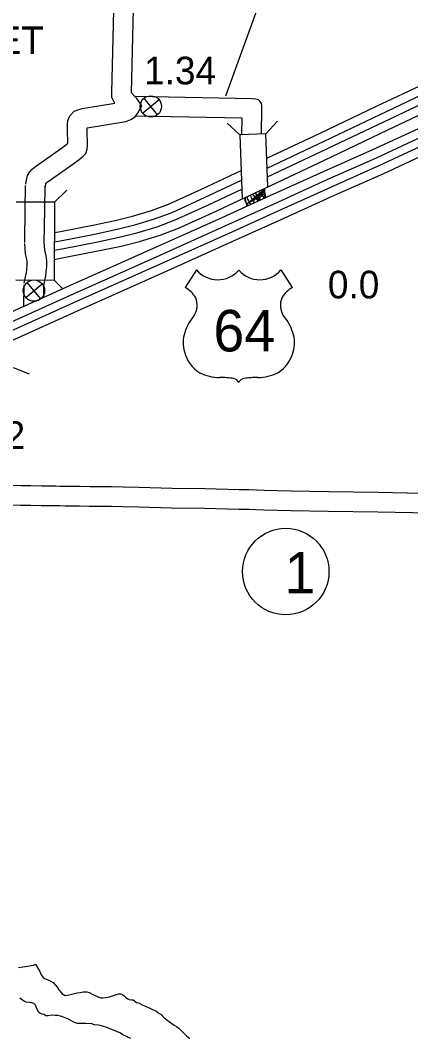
# Model space of a CAD drawing. Extents: x -939622 to -934245, y 1383184 to 1385301.
# Drawn here: x -936393.44 to -936375.58, y 1384587.4 to 1384633.99 of the extents above; entities that cross this region are included whole.
import ezdxf

# ---------------------------------------------------------------- set-up
doc = ezdxf.new("R2010")
doc.units = 0
for name, color, linetype in [('Level 10', 7, 'Continuous'), ('Level 11', 7, 'Continuous'), ('Level 15', 7, 'Continuous'), ('Level 19', 7, 'Continuous'), ('Level 20', 7, 'Continuous'), ('Level 21', 7, 'Continuous'), ('Level 22', 7, 'Continuous'), ('Level 25', 7, 'Continuous'), ('Level 26', 7, 'Continuous'), ('Level 27', 7, 'Continuous'), ('Level 9', 7, 'Continuous')]:
    doc.layers.add(name, color=color, linetype=linetype)

msp = doc.modelspace()

# ---------------------------------------------------------------- linework, layer by layer
at = {"layer": 'Level 10'}
for points in [[(-936382.397, 1384629.942), (-936382.398, 1384630.091), (-936382.413, 1384630.173), (-936382.465, 1384630.264), (-936382.553, 1384630.34), (-936382.662, 1384630.381), (-936382.839, 1384630.394)], [(-936382.403, 1384628.772), (-936382.397, 1384629.942)], [(-936383.303, 1384628.737), (-936383.299, 1384629.506)], [(-936382.235, 1384625.859), (-936382.251, 1384625.988), (-936382.265, 1384626.079), (-936382.261, 1384626.206), (-936382.261, 1384626.278)], [(-936383.067, 1384625.481), (-936383.082, 1384625.531), (-936383.121, 1384625.695), (-936383.143, 1384625.865), (-936383.145, 1384625.881)], [(-936393.247, 1384623.805), (-936393.223, 1384625.349)], [(-936392.348, 1384623.791), (-936392.323, 1384625.335)], [(-936393.271, 1384621.946), (-936393.228, 1384622.166), (-936393.168, 1384622.441), (-936393.155, 1384622.559), (-936393.137, 1384622.773), (-936393.131, 1384622.93), (-936393.147, 1384623.046), (-936393.212, 1384623.3), (-936393.246, 1384623.765)], [(-936392.387, 1384621.776), (-936392.347, 1384621.985), (-936392.279, 1384622.293), (-936392.259, 1384622.47), (-936392.238, 1384622.719), (-936392.229, 1384622.976), (-936392.263, 1384623.22), (-936392.321, 1384623.446), (-936392.349, 1384623.831)], [(-936393.279, 1384621.869), (-936393.294, 1384620.893)], [(-936392.379, 1384621.854), (-936392.388, 1384621.309)], [(-936377.064, 1384612.362), (-936379.345, 1384612.397), (-936381.032, 1384612.428), (-936382.282, 1384612.458), (-936382.99, 1384612.481), (-936383.058, 1384612.478), (-936383.427, 1384612.485), (-936385.002, 1384612.524), (-936386.5, 1384612.549), (-936388.012, 1384612.594), (-936388.747, 1384612.61), (-936389.27, 1384612.621), (-936389.638, 1384612.621), (-936389.969, 1384612.621), (-936389.98, 1384612.621), (-936390.261, 1384612.628), (-936390.718, 1384612.634), (-936391.111, 1384612.641), (-936391.388, 1384612.644), (-936391.642, 1384612.645), (-936391.827, 1384612.648), (-936392.406, 1384612.659), (-936392.467, 1384612.66), (-936392.96, 1384612.662), (-936393.41, 1384612.672), (-936394.162, 1384612.689)], [(-936373.083, 1384612.279), (-936377.062, 1384612.362)], [(-936377.078, 1384611.462), (-936379.36, 1384611.497), (-936381.051, 1384611.528), (-936382.308, 1384611.559), (-936382.988, 1384611.58), (-936383.05, 1384611.578), (-936383.446, 1384611.585), (-936385.021, 1384611.624), (-936386.521, 1384611.649), (-936388.035, 1384611.694), (-936388.766, 1384611.71), (-936389.28, 1384611.721), (-936389.638, 1384611.721), (-936389.96, 1384611.721), (-936389.983, 1384611.721), (-936390.278, 1384611.728), (-936390.732, 1384611.734), (-936391.123, 1384611.741), (-936391.394, 1384611.744), (-936391.651, 1384611.745), (-936391.842, 1384611.748), (-936392.422, 1384611.759), (-936392.476, 1384611.76), (-936392.971, 1384611.762), (-936393.43, 1384611.772), (-936394.186, 1384611.789)], [(-936357.259, 1384609.086), (-936358.219, 1384609.113), (-936358.596, 1384609.122), (-936360.828, 1384609.15), (-936361, 1384609.188), (-936361.193, 1384609.263), (-936361.378, 1384609.39), (-936361.472, 1384609.487), (-936361.579, 1384609.645), (-936361.638, 1384609.787), (-936361.676, 1384609.94), (-936361.696, 1384610.094), (-936361.691, 1384610.27), (-936361.668, 1384611.156), (-936362.534, 1384611.173), (-936364.12, 1384611.202), (-936365.171, 1384611.225), (-936366.79, 1384611.263), (-936369.125, 1384611.311), (-936370.143, 1384611.327), (-936373.1, 1384611.379), (-936377.08, 1384611.462)]]:
    msp.add_lwpolyline(points, dxfattribs=at)
at = {"layer": 'Level 11'}
for points in [[(-936393.199, 1384626.486), (-936393.165, 1384626.686), (-936393.111, 1384626.88), (-936393.007, 1384627.056), (-936392.909, 1384627.169), (-936392.754, 1384627.294), (-936391.566, 1384628.136), (-936391.317, 1384628.311), (-936391.269, 1384628.354), (-936391.294, 1384628.968), (-936391.293, 1384629.217), (-936391.271, 1384629.4), (-936391.183, 1384629.612), (-936390.979, 1384629.829), (-936390.764, 1384629.907), (-936390.613, 1384629.945), (-936389.115, 1384630.191), (-936389.158, 1384630.251), (-936389.264, 1384630.46), (-936389.259, 1384630.678), (-936389.111, 1384636.969)], [(-936392.312, 1384626.335), (-936392.286, 1384626.489), (-936392.276, 1384626.523), (-936392.211, 1384626.575), (-936391.046, 1384627.401), (-936390.753, 1384627.607), (-936390.571, 1384627.772), (-936390.453, 1384627.881), (-936390.381, 1384628.09), (-936390.365, 1384628.261), (-936390.394, 1384628.983), (-936390.394, 1384629.069), (-936388.62, 1384629.36), (-936388.396, 1384629.442), (-936388.192, 1384629.565), (-936388.084, 1384629.726), (-936387.888, 1384630.064), (-936388.118, 1384630.404), (-936388.234, 1384630.534), (-936388.351, 1384630.67), (-936388.359, 1384630.681), (-936388.223, 1384636.444)], [(-936382.839, 1384630.394), (-936388.196, 1384630.492)], [(-936383.299, 1384629.503), (-936388.173, 1384629.591)], [(-936393.223, 1384625.349), (-936393.205, 1384626.418)], [(-936392.323, 1384625.335), (-936392.305, 1384626.403)]]:
    msp.add_lwpolyline(points, dxfattribs=at)
at = {"layer": 'Level 15'}
for points in [[(-936395.835, 1384619.786), (-936395.342, 1384619.98), (-936394.347, 1384620.411), (-936391.316, 1384621.781), (-936387.217, 1384623.607), (-936384.209, 1384624.963), (-936382.005, 1384625.962), (-936379.565, 1384627.07), (-936377.312, 1384628.065), (-936375.651, 1384628.84), (-936373.534, 1384629.832), (-936371.475, 1384630.8), (-936369.353, 1384631.814), (-936367.851, 1384632.57), (-936366.036, 1384633.471)], [(-936398.42, 1384617.477), (-936397.83, 1384617.959), (-936396.976, 1384618.664), (-936396.522, 1384619.001), (-936396.107, 1384619.235), (-936395.184, 1384619.599), (-936394.18, 1384620.033), (-936391.147, 1384621.405), (-936387.048, 1384623.231), (-936384.039, 1384624.587), (-936381.834, 1384625.586), (-936379.396, 1384626.693), (-936377.142, 1384627.69), (-936375.476, 1384628.466), (-936373.359, 1384629.459), (-936371.298, 1384630.427), (-936369.171, 1384631.443), (-936367.666, 1384632.201), (-936365.853, 1384633.102)], [(-936398.164, 1384617.202), (-936397.592, 1384617.669), (-936396.744, 1384618.369), (-936396.317, 1384618.686), (-936395.945, 1384618.896), (-936395.041, 1384619.252), (-936394.028, 1384619.69), (-936390.994, 1384621.062), (-936386.895, 1384622.889), (-936383.884, 1384624.245), (-936381.679, 1384625.245), (-936379.243, 1384626.351), (-936376.987, 1384627.348), (-936375.318, 1384628.126), (-936373.2, 1384629.119), (-936371.138, 1384630.088), (-936369.006, 1384631.107), (-936367.499, 1384631.865), (-936365.686, 1384632.766)], [(-936398.058, 1384616.756), (-936397.33, 1384617.35), (-936396.49, 1384618.044), (-936396.092, 1384618.339), (-936395.767, 1384618.522), (-936394.883, 1384618.871), (-936393.862, 1384619.313), (-936390.825, 1384620.686), (-936386.726, 1384622.512), (-936383.714, 1384623.869), (-936381.509, 1384624.869), (-936379.074, 1384625.975), (-936376.816, 1384626.973), (-936375.143, 1384627.752), (-936373.024, 1384628.746), (-936370.961, 1384629.716), (-936368.824, 1384630.736), (-936367.314, 1384631.496), (-936365.502, 1384632.397)]]:
    msp.add_lwpolyline(points, dxfattribs=at)
at = {"layer": 'Level 19'}
for points in [[(-936382.164, 1384627.669), (-936379.721, 1384628.826), (-936377.147, 1384630.051), (-936374.94, 1384631.098), (-936373.067, 1384631.991), (-936371.439, 1384632.766)], [(-936382.145, 1384627.221), (-936379.544, 1384628.454), (-936376.97, 1384629.678), (-936374.763, 1384630.726), (-936372.89, 1384631.618), (-936371.439, 1384632.309)], [(-936382.133, 1384626.812), (-936379.383, 1384628.115), (-936376.809, 1384629.339), (-936374.602, 1384630.387), (-936372.728, 1384631.28), (-936371.437, 1384631.894)], [(-936381.976, 1384626.43), (-936381.978, 1384626.429), (-936379.206, 1384627.742), (-936376.632, 1384628.967), (-936374.424, 1384630.015), (-936372.551, 1384630.907), (-936371.437, 1384631.438)], [(-936391.879, 1384624.264), (-936391.604, 1384624.316), (-936390.134, 1384624.601), (-936389.101, 1384624.818), (-936388.317, 1384625.015), (-936387.439, 1384625.281), (-936386.661, 1384625.573), (-936385.159, 1384626.255), (-936383.339, 1384627.114)], [(-936391.892, 1384623.041), (-936391.379, 1384623.138), (-936389.896, 1384623.425), (-936388.831, 1384623.648), (-936387.996, 1384623.858), (-936387.053, 1384624.144), (-936386.201, 1384624.464), (-936384.655, 1384625.166), (-936381.976, 1384626.43)], [(-936391.878, 1384623.845), (-936391.526, 1384623.911), (-936390.052, 1384624.197), (-936389.008, 1384624.416), (-936388.207, 1384624.617), (-936387.306, 1384624.891), (-936386.503, 1384625.192), (-936384.986, 1384625.881), (-936383.32, 1384626.667)], [(-936391.891, 1384623.461), (-936391.456, 1384623.543), (-936389.978, 1384623.829), (-936388.924, 1384624.05), (-936388.107, 1384624.256), (-936387.186, 1384624.535), (-936386.359, 1384624.845), (-936384.828, 1384625.54), (-936383.304, 1384626.259)]]:
    msp.add_lwpolyline(points, dxfattribs=at)
at = {"layer": 'Level 20'}
for p, q in [((-936383.403, 1384628.743), (-936383.985, 1384629.28)), ((-936382.216, 1384628.79), (-936381.679, 1384629.371)), ((-936382.216, 1384628.79), (-936383.403, 1384628.743)), ((-936383.403, 1384628.743), (-936383.287, 1384625.81)), ((-936382.121, 1384626.371), (-936382.216, 1384628.79)), ((-936391.876, 1384625.653), (-936391.313, 1384626.21)), ((-936391.876, 1384625.653), (-936393.63, 1384625.663)), ((-936391.876, 1384625.653), (-936391.896, 1384622.09)), ((-936393.65, 1384622.099), (-936391.896, 1384622.09)), ((-936391.896, 1384622.09), (-936391.5, 1384621.689)), ((-936393.77, 1384618.095), (-936393.034, 1384617.803))]:
    msp.add_line(p, q, dxfattribs=at)
at = {"layer": 'Level 21'}
msp.add_line((-936382.628, 1384634.466), (-936384.058, 1384630.516), dxfattribs=at)
at = {"layer": 'Level 22'}
for p, q in [((-936385.38, 1384622.556), (-936385.899, 1384621.753)), ((-936381.519, 1384622.556), (-936381, 1384621.753))]:
    msp.add_line(p, q, dxfattribs=at)
for centre, radius, start, end in [((-936384.413, 1384623.369), 1.264, 220.075, 319.6701), ((-936382.486, 1384623.369), 1.264, 220.3299, 319.925), ((-936386.577, 1384620.587), 1.349, 30.7809, 59.9883), ((-936380.321, 1384620.587), 1.349, 120.0117, 149.2191), ((-936386.28, 1384620.943), 0.925, 328.8105, 21.2108), ((-936380.618, 1384620.943), 0.925, 158.7892, 211.1895), ((-936383.862, 1384619.047), 2.157, 138.9565, 162.6913), ((-936383.036, 1384619.047), 2.157, 17.3087, 41.0435), ((-936384.574, 1384619.224), 1.426, 160.9576, 197.3819), ((-936382.324, 1384619.224), 1.426, 342.6181, 19.0424), ((-936384.342, 1384619.228), 1.65, 195.1074, 237.1312), ((-936382.556, 1384619.228), 1.65, 302.8688, 344.8926), ((-936384.312, 1384619.748), 2.118, 244.0771, 269.5779), ((-936384.263, 1384613.75), 3.88, 81.1942, 90.9539), ((-936383.777, 1384617.229), 0.372, 28.0342, 72.9864), ((-936383.121, 1384617.229), 0.372, 107.0136, 151.9658), ((-936382.636, 1384613.75), 3.88, 89.0461, 98.8058), ((-936382.587, 1384619.748), 2.118, 270.4221, 295.9229)]:
    msp.add_arc(centre, radius, start, end, dxfattribs=at)
at = {"layer": 'Level 26'}
for p, q in [((-936387.849, 1384629.731), (-936387.097, 1384630.354)), ((-936387.162, 1384629.666), (-936387.784, 1384630.419)), ((-936383.081, 1384625.586), (-936382.329, 1384626.209)), ((-936382.964, 1384625.645), (-936382.309, 1384626.187)), ((-936382.554, 1384625.715), (-936382.821, 1384626.037)), ((-936382.8, 1384625.715), (-936382.267, 1384626.157)), ((-936382.434, 1384625.77), (-936382.689, 1384626.078)), ((-936382.566, 1384625.82), (-936382.273, 1384626.063)), ((-936382.274, 1384625.844), (-936382.534, 1384626.159)), ((-936393.201, 1384621.296), (-936392.449, 1384621.919)), ((-936392.514, 1384621.231), (-936393.136, 1384621.984))]:
    msp.add_line(p, q, dxfattribs=at)
for centre in [(-936387.473, 1384630.042), (-936392.825, 1384621.608)]:
    msp.add_circle(centre, 0.488, dxfattribs=at)
for centre, start, end in [((-936382.424, 1384626.026), 183.5068, 232.9259), ((-936382.19, 1384626.132), 186.1079, 232.2339), ((-936382.705, 1384625.898), 357.213, 43.9516), ((-936382.705, 1384625.898), 184.6594, 232.6529), ((-936382.588, 1384625.956), 186.4076, 233.4061)]:
    msp.add_arc(centre, 0.488, start, end, dxfattribs=at)
at = {"layer": 'Level 27'}
msp.add_circle((-936381.3, 1384608.744), 1.98, dxfattribs=at)
at = {"layer": 'Level 9'}
for points in [[(-936393.527, 1384590.606), (-936393.327, 1384590.634), (-936393.112, 1384590.669), (-936392.935, 1384590.703), (-936392.843, 1384590.718), (-936392.759, 1384590.761)], [(-936392.759, 1384590.761), (-936392.641, 1384590.582), (-936392.559, 1384590.426), (-936392.487, 1384590.273), (-936392.405, 1384590.151), (-936392.309, 1384590.097), (-936392.18, 1384590.05), (-936392.045, 1384589.988), (-936391.937, 1384589.916), (-936391.834, 1384589.797), (-936391.75, 1384589.689), (-936391.677, 1384589.594), (-936391.617, 1384589.519), (-936391.553, 1384589.426), (-936391.475, 1384589.373), (-936391.391, 1384589.334), (-936391.283, 1384589.341), (-936391.149, 1384589.366), (-936391.021, 1384589.4), (-936390.85, 1384589.446), (-936390.71, 1384589.465), (-936390.566, 1384589.496), (-936390.471, 1384589.502), (-936390.396, 1384589.491), (-936390.3, 1384589.467), (-936390.162, 1384589.396), (-936389.958, 1384589.301), (-936389.853, 1384589.254), (-936389.769, 1384589.222), (-936389.667, 1384589.225), (-936389.538, 1384589.235), (-936389.368, 1384589.263), (-936389.225, 1384589.315), (-936389.135, 1384589.349), (-936389.042, 1384589.374), (-936388.944, 1384589.407), (-936388.842, 1384589.408), (-936388.767, 1384589.381), (-936388.695, 1384589.313), (-936388.635, 1384589.244), (-936388.532, 1384589.176), (-936388.463, 1384589.137), (-936388.362, 1384589.129), (-936388.284, 1384589.123), (-936388.224, 1384589.091), (-936388.188, 1384589.055), (-936388.13, 1384589.013), (-936388.055, 1384588.987), (-936387.977, 1384588.963), (-936387.863, 1384588.907), (-936387.74, 1384588.835), (-936387.584, 1384588.776), (-936387.395, 1384588.693), (-936387.251, 1384588.622), (-936387.164, 1384588.563), (-936387.074, 1384588.506), (-936387.02, 1384588.477), (-936386.971, 1384588.426), (-936386.92, 1384588.372), (-936386.86, 1384588.306), (-936386.806, 1384588.259), (-936386.725, 1384588.196), (-936386.634, 1384588.131), (-936386.517, 1384588.053), (-936386.406, 1384587.976), (-936386.304, 1384587.902), (-936386.238, 1384587.869), (-936386.177, 1384587.824), (-936386.096, 1384587.735), (-936385.97, 1384587.609), (-936385.834, 1384587.484), (-936385.696, 1384587.359)], [(-936389.679, 1384587.922), (-936389.865, 1384587.965), (-936390.045, 1384587.991), (-936390.17, 1384588.026), (-936390.443, 1384588.04), (-936390.64, 1384588.044), (-936390.85, 1384588.046), (-936390.994, 1384588.099), (-936391.24, 1384588.242), (-936391.471, 1384588.33), (-936391.609, 1384588.383), (-936391.729, 1384588.407), (-936391.846, 1384588.418), (-936392.034, 1384588.426), (-936392.175, 1384588.401), (-936392.285, 1384588.394), (-936392.349, 1384588.454), (-936392.448, 1384588.474), (-936392.544, 1384588.507), (-936392.595, 1384588.545), (-936392.679, 1384588.68), (-936392.722, 1384588.809), (-936392.747, 1384588.887), (-936392.822, 1384588.964), (-936392.912, 1384588.994), (-936393.02, 1384589.008), (-936393.184, 1384589.028), (-936393.25, 1384589.052), (-936393.352, 1384589.111), (-936393.464, 1384589.206)], [(-936388.386, 1384587.356), (-936388.506, 1384587.407), (-936388.593, 1384587.454), (-936388.728, 1384587.516), (-936388.887, 1384587.611), (-936389.106, 1384587.709), (-936389.301, 1384587.789), (-936389.487, 1384587.869), (-936389.679, 1384587.922)]]:
    msp.add_lwpolyline(points, dxfattribs=at)

# ---------------------------------------------------------------- texts
at = {"layer": 'Level 20'}
for s, height, p in [('INSET', 1.2672, (-936397.366, 1384632.439)), ('2', 1.267, (-936394.168, 1384614.359))]:
    msp.add_text(s, height=height, dxfattribs=at).set_placement(p)
at = {"layer": 'Level 22'}
msp.add_text('64', height=1.9008, dxfattribs=at).set_placement((-936384.61, 1384618.823))
at = {"layer": 'Level 25'}
for s, p in [('1.34', (-936387.784, 1384631.053)), ('0.0', (-936379.371, 1384621.252))]:
    msp.add_text(s, height=1.2672, dxfattribs=at).set_placement(p)
at = {"layer": 'Level 27'}
msp.add_text('1', height=1.901, dxfattribs=at).set_placement((-936381.352, 1384607.741))

doc.saveas('drawing.dxf')
